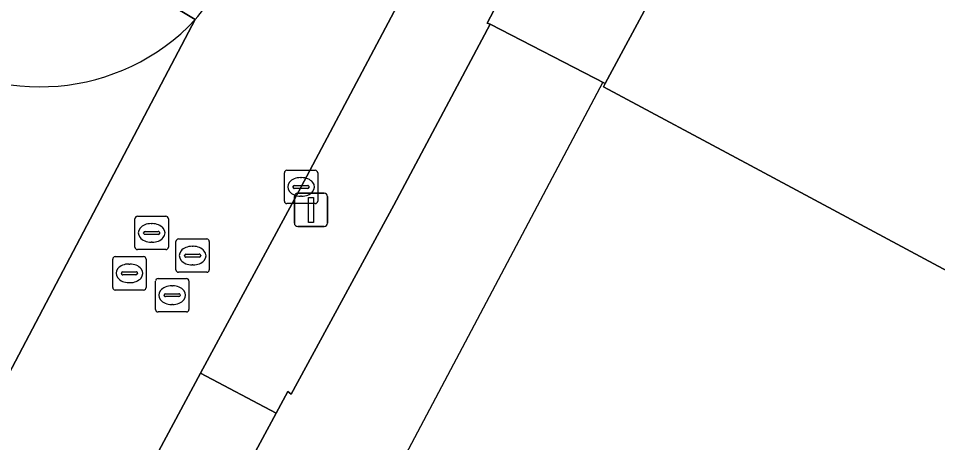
# Model space of a CAD drawing. Extents: x 159262 to 160143, y 383399 to 384319.
# Drawn here: x 159921.36 to 159948.94, y 383816.33 to 383829.05 of the extents above; entities that cross this region are included whole.
import ezdxf

# ---------------------------------------------------------------- set-up
doc = ezdxf.new("R2010")
doc.units = 0
for name, color, linetype in [('IMGEO_Erf', 7, 'Continuous'), ('IMGEO_Groenvoorziening', 7, 'Continuous'), ('IMGEO_Hek', 7, 'Continuous'), ('IMGEO_Kolk', 7, 'Continuous'), ('IMGEO_Lichtmast', 7, 'Continuous'), ('IMGEO_Pand', 7, 'Continuous'), ('IMGEO_Rijbaan_lokaal_open', 7, 'Continuous'), ('IMGEO_Rioolput', 7, 'Continuous'), ('IMGEO_Voetpad_open', 7, 'Continuous')]:
    doc.layers.add(name, color=color, linetype=linetype)

msp = doc.modelspace()

# ---------------------------------------------------------------- linework, layer by layer
at = {"layer": 'IMGEO_Erf'}
msp.add_lwpolyline([(159976.813, 383815.177), (159962.695, 383822.751), (159959.141, 383816.156), (159943.325, 383824.634), (159938.917, 383826.997), (159938.972, 383827.099), (159935.518, 383828.873), (159932.625, 383823.445), (159929.551, 383817.783), (159929.446, 383817.857), (159929.096, 383817.206), (159927.253, 383813.776)], dxfattribs=at)
at = {"layer": 'IMGEO_Groenvoorziening'}
msp.add_lwpolyline([(159942.738, 383834.101), (159939.322, 383835.983), (159938.488, 383834.426), (159938.364, 383834.487), (159935.424, 383828.904), (159935.518, 383828.873), (159938.972, 383827.099)], close=True, dxfattribs=at)
msp.add_lwpolyline([(159927.068, 383833.525), (159926.749, 383833.42), (159924.973, 383830.037), (159926.669, 383829.015)], dxfattribs=at)
msp.add_arc((159920.271, 383834.411), 8.37, 319.8552, 332.7816, dxfattribs=at)
at = {"layer": 'IMGEO_Hek'}
msp.add_lwpolyline([(159938.896, 383827.139), (159932.975, 383815.963)], dxfattribs=at)
at = {"layer": 'IMGEO_Kolk'}
for p, q in [((159929.344, 383823.568), (159929.344, 383824.42)), ((159929.419, 383824.494), (159930.271, 383824.494)), ((159929.832, 383824.274), (159929.857, 383824.274)), ((159930.345, 383824.42), (159930.345, 383823.568)), ((159929.603, 383823.988), (159929.603, 383824)), ((159929.646, 383824.037), (159930.044, 383824.037)), ((159930.087, 383824), (159930.087, 383823.988)), ((159930.041, 383823.951), (159929.643, 383823.951)), ((159929.855, 383823.714), (159929.83, 383823.714)), ((159930.271, 383823.494), (159929.419, 383823.494))]:
    msp.add_line(p, q, dxfattribs=at)
for points in [[(159929.344, 383823.568), (159929.344, 383824.42)], [(159929.419, 383824.494), (159930.271, 383824.494)], [(159930.345, 383824.42), (159930.345, 383823.568)], [(159930.271, 383823.494), (159929.419, 383823.494)]]:
    msp.add_lwpolyline(points, dxfattribs=at)
for centre, radius, start, end in [((159929.421, 383824.418), 0.0765, 91.552, 178.448), ((159929.421, 383824.418), 0.0765, 91.552, 178.448), ((159930.269, 383824.418), 0.0765, 1.552, 88.448), ((159930.269, 383824.418), 0.0765, 1.552, 88.448), ((159929.643, 383823.997), 0.0403, 85.8775, 175.7526), ((159929.64, 383823.987), 0.0366, 178.938, 274.7102), ((159930.044, 383823.994), 0.043, 264.8664, 352.4533), ((159930.048, 383823.999), 0.0386, 1.7309, 96.639), ((159929.421, 383823.57), 0.0765, 181.552, 268.448), ((159929.421, 383823.57), 0.0765, 181.552, 268.448), ((159930.269, 383823.57), 0.0765, 271.552, 358.448), ((159930.269, 383823.57), 0.0765, 271.552, 358.448)]:
    msp.add_arc(centre, radius, start, end, dxfattribs=at)
for centre, major_axis, ratio, start_param, end_param in [((159929.831, 383823.994), (-0.387, 0.002), 0.722429, 4.712389, 7.853982), ((159929.856, 383823.994), (-0.39, 0.002), 0.717154, 1.570796, 4.712389)]:
    msp.add_ellipse(centre, major_axis=major_axis, ratio=ratio, start_param=start_param, end_param=end_param, dxfattribs=at)
at = {"layer": 'IMGEO_Lichtmast'}
for p, q in [((159929.645, 383822.906), (159929.645, 383823.706)), ((159929.645, 383823.706), (159929.645, 383822.906)), ((159929.745, 383823.806), (159930.535, 383823.806)), ((159930.535, 383823.806), (159929.745, 383823.806)), ((159930.635, 383823.706), (159930.635, 383822.906)), ((159930.635, 383822.906), (159930.635, 383823.706)), ((159930.535, 383822.806), (159929.745, 383822.806)), ((159929.745, 383822.806), (159930.535, 383822.806))]:
    msp.add_line(p, q, dxfattribs=at)
msp.add_lwpolyline([(159930.065, 383823.681), (159930.215, 383823.681), (159930.215, 383822.931), (159930.065, 383822.931), (159930.065, 383823.681)], dxfattribs=at)
for centre, start, end in [((159929.745, 383823.706), 90, 180), ((159929.745, 383823.706), 90, 180), ((159930.535, 383823.706), 0, 90), ((159930.535, 383823.706), 360, 90), ((159929.745, 383822.906), 180, 270), ((159929.745, 383822.906), 180, 270), ((159930.535, 383822.906), 270, 0), ((159930.535, 383822.906), 270, 0)]:
    msp.add_arc(centre, 0.1, start, end, dxfattribs=at)
at = {"layer": 'IMGEO_Pand'}
msp.add_lwpolyline([(160000.004, 383862.31), (159996.297, 383864.172), (159997.453, 383866.309), (159994.592, 383867.874), (159992.772, 383868.869), (159988.43, 383871.244), (159988.312, 383871.308), (159987.985, 383870.712), (159982.897, 383873.44), (159973.382, 383878.542), (159968.151, 383881.346), (159964.333, 383874.249), (159948.506, 383844.824), (159945.767, 383839.733), (159942.738, 383834.101), (159938.972, 383827.099), (159938.917, 383826.997), (159943.325, 383824.634), (159959.141, 383816.156), (159962.695, 383822.751), (159976.813, 383815.177)], dxfattribs=at)
at = {"layer": 'IMGEO_Rijbaan_lokaal_open'}
for points in [[(159925.576, 383816.083), (159926.828, 383818.404), (159929.845, 383823.994), (159932.902, 383829.761)], [(159926.669, 383829.015), (159921.075, 383818.384)], [(159921.075, 383818.384), (159926.669, 383829.015)]]:
    msp.add_lwpolyline(points, dxfattribs=at)
for centre, radius, start, end in [((159920.271, 383834.411), 8.37, 319.8552, 332.7816), ((159922.019, 383833.372), 6.373, 232.7905, 316.8617)]:
    msp.add_arc(centre, radius, start, end, dxfattribs=at)
at = {"layer": 'IMGEO_Rioolput'}
for p, q in [((159924.862, 383822.189), (159924.862, 383823.041)), ((159924.937, 383823.115), (159925.789, 383823.115)), ((159925.35, 383822.895), (159925.375, 383822.895)), ((159925.863, 383823.041), (159925.863, 383822.189)), ((159925.121, 383822.609), (159925.121, 383822.621)), ((159925.164, 383822.658), (159925.562, 383822.658)), ((159925.605, 383822.621), (159925.605, 383822.609)), ((159925.559, 383822.572), (159925.161, 383822.572)), ((159925.373, 383822.335), (159925.348, 383822.335)), ((159926.091, 383821.508), (159926.091, 383822.36)), ((159926.166, 383822.434), (159927.018, 383822.434)), ((159927.092, 383822.36), (159927.092, 383821.508)), ((159925.789, 383822.115), (159924.937, 383822.115)), ((159926.579, 383822.214), (159926.604, 383822.214)), ((159924.194, 383820.977), (159924.194, 383821.829)), ((159924.269, 383821.903), (159925.121, 383821.903)), ((159925.195, 383821.829), (159925.195, 383820.977)), ((159926.35, 383821.928), (159926.35, 383821.94)), ((159926.788, 383821.891), (159926.39, 383821.891)), ((159926.393, 383821.977), (159926.791, 383821.977)), ((159926.834, 383821.94), (159926.834, 383821.928)), ((159924.682, 383821.683), (159924.707, 383821.683)), ((159926.602, 383821.654), (159926.577, 383821.654)), ((159924.453, 383821.397), (159924.453, 383821.409)), ((159924.891, 383821.36), (159924.493, 383821.36)), ((159924.496, 383821.446), (159924.894, 383821.446)), ((159924.937, 383821.409), (159924.937, 383821.397)), ((159925.553, 383821.247), (159926.405, 383821.247)), ((159927.018, 383821.434), (159926.166, 383821.434)), ((159924.705, 383821.123), (159924.68, 383821.123)), ((159925.478, 383820.321), (159925.478, 383821.173)), ((159925.966, 383821.027), (159925.991, 383821.027)), ((159926.479, 383821.173), (159926.479, 383820.321)), ((159925.121, 383820.903), (159924.269, 383820.903)), ((159925.737, 383820.741), (159925.737, 383820.753)), ((159926.175, 383820.704), (159925.777, 383820.704)), ((159925.78, 383820.79), (159926.178, 383820.79)), ((159926.221, 383820.753), (159926.221, 383820.741)), ((159925.989, 383820.467), (159925.964, 383820.467)), ((159926.405, 383820.247), (159925.553, 383820.247))]:
    msp.add_line(p, q, dxfattribs=at)
for points in [[(159924.862, 383822.189), (159924.862, 383823.041)], [(159924.937, 383823.115), (159925.789, 383823.115)], [(159925.863, 383823.041), (159925.863, 383822.189)], [(159926.091, 383821.508), (159926.091, 383822.36)], [(159926.166, 383822.434), (159927.018, 383822.434)], [(159927.092, 383822.36), (159927.092, 383821.508)], [(159925.789, 383822.115), (159924.937, 383822.115)], [(159924.194, 383820.977), (159924.194, 383821.829)], [(159924.269, 383821.903), (159925.121, 383821.903)], [(159925.195, 383821.829), (159925.195, 383820.977)], [(159925.553, 383821.247), (159926.405, 383821.247)], [(159927.018, 383821.434), (159926.166, 383821.434)], [(159925.478, 383820.321), (159925.478, 383821.173)], [(159926.479, 383821.173), (159926.479, 383820.321)], [(159925.121, 383820.903), (159924.269, 383820.903)], [(159926.405, 383820.247), (159925.553, 383820.247)]]:
    msp.add_lwpolyline(points, dxfattribs=at)
for centre, radius, start, end in [((159924.939, 383823.039), 0.0765, 91.552, 178.448), ((159924.939, 383823.039), 0.0765, 91.552, 178.448), ((159925.787, 383823.039), 0.0765, 1.552, 88.448), ((159925.787, 383823.039), 0.0765, 1.552, 88.448), ((159925.161, 383822.618), 0.0403, 85.8775, 175.7526), ((159925.158, 383822.608), 0.0366, 178.938, 274.7102), ((159925.562, 383822.615), 0.043, 264.8664, 352.4533), ((159925.566, 383822.62), 0.0386, 1.7309, 96.639), ((159926.168, 383822.358), 0.0765, 91.552, 178.448), ((159926.168, 383822.358), 0.0765, 91.552, 178.448), ((159927.016, 383822.358), 0.0765, 1.552, 88.448), ((159927.016, 383822.358), 0.0765, 1.552, 88.448), ((159924.939, 383822.191), 0.0765, 181.552, 268.448), ((159924.939, 383822.191), 0.0765, 181.552, 268.448), ((159925.787, 383822.191), 0.0765, 271.552, 358.448), ((159925.787, 383822.191), 0.0765, 271.552, 358.448), ((159924.271, 383821.827), 0.0765, 91.552, 178.448), ((159924.271, 383821.827), 0.0765, 91.552, 178.448), ((159925.119, 383821.827), 0.0765, 1.552, 88.448), ((159925.119, 383821.827), 0.0765, 1.552, 88.448), ((159926.39, 383821.937), 0.0403, 85.8775, 175.7526), ((159926.387, 383821.927), 0.0366, 178.938, 274.7102), ((159926.791, 383821.934), 0.043, 264.8664, 352.4533), ((159926.795, 383821.939), 0.0386, 1.7309, 96.639), ((159926.168, 383821.51), 0.0765, 181.552, 268.448), ((159926.168, 383821.51), 0.0765, 181.552, 268.448), ((159927.016, 383821.51), 0.0765, 271.552, 358.448), ((159927.016, 383821.51), 0.0765, 271.552, 358.448), ((159924.493, 383821.406), 0.0403, 85.8775, 175.7526), ((159924.49, 383821.396), 0.0366, 178.938, 274.7102), ((159924.894, 383821.403), 0.043, 264.8664, 352.4533), ((159924.898, 383821.408), 0.0386, 1.7309, 96.639), ((159925.555, 383821.171), 0.0765, 91.552, 178.448), ((159925.555, 383821.171), 0.0765, 91.552, 178.448), ((159926.403, 383821.171), 0.0765, 1.552, 88.448), ((159926.403, 383821.171), 0.0765, 1.552, 88.448), ((159924.271, 383820.979), 0.0765, 181.552, 268.448), ((159924.271, 383820.979), 0.0765, 181.552, 268.448), ((159925.119, 383820.979), 0.0765, 271.552, 358.448), ((159925.119, 383820.979), 0.0765, 271.552, 358.448), ((159925.777, 383820.75), 0.0403, 85.8775, 175.7526), ((159925.774, 383820.74), 0.0366, 178.938, 274.7102), ((159926.178, 383820.747), 0.043, 264.8664, 352.4533), ((159926.182, 383820.752), 0.0386, 1.7309, 96.639), ((159925.555, 383820.323), 0.0765, 181.552, 268.448), ((159925.555, 383820.323), 0.0765, 181.552, 268.448), ((159926.403, 383820.323), 0.0765, 271.552, 358.448), ((159926.403, 383820.323), 0.0765, 271.552, 358.448)]:
    msp.add_arc(centre, radius, start, end, dxfattribs=at)
for centre, major_axis, ratio, start_param, end_param in [((159925.349, 383822.615), (-0.387, 0.002), 0.722429, 4.712389, 7.853982), ((159925.374, 383822.615), (-0.39, 0.002), 0.717154, 1.570796, 4.712389), ((159926.578, 383821.934), (-0.387, 0.002), 0.722429, 4.712389, 7.853982), ((159926.603, 383821.934), (-0.39, 0.002), 0.717154, 1.570796, 4.712389), ((159924.681, 383821.403), (-0.387, 0.002), 0.722429, 4.712389, 7.853982), ((159924.706, 383821.403), (-0.39, 0.002), 0.717154, 1.570796, 4.712389), ((159925.965, 383820.747), (-0.387, 0.002), 0.722429, 4.712389, 7.853982), ((159925.99, 383820.747), (-0.39, 0.002), 0.717154, 1.570796, 4.712389)]:
    msp.add_ellipse(centre, major_axis=major_axis, ratio=ratio, start_param=start_param, end_param=end_param, dxfattribs=at)
at = {"layer": 'IMGEO_Voetpad_open'}
for points in [[(159932.902, 383829.761), (159929.845, 383823.994), (159926.828, 383818.404), (159929.096, 383817.206), (159929.446, 383817.857), (159929.551, 383817.783), (159932.625, 383823.445), (159935.518, 383828.873), (159935.424, 383828.904), (159938.364, 383834.487), (159938.488, 383834.426), (159939.322, 383835.983), (159942.293, 383841.527), (159945.085, 383846.649), (159960.905, 383876.134)], [(159926.669, 383829.015), (159924.973, 383830.037), (159922.785, 383831.084), (159920.111, 383832.524), (159915.033, 383835.258), (159910.031, 383837.951), (159905.03, 383840.644), (159900.029, 383843.337)], [(159917.255, 383794.936), (159917.651, 383795.656), (159918.288, 383796.839), (159925.318, 383809.9), (159927.355, 383813.697), (159927.253, 383813.776), (159929.096, 383817.206), (159926.828, 383818.404), (159925.576, 383816.083), (159926.013, 383815.836), (159923.116, 383810.395), (159922.787, 383810.284)]]:
    msp.add_lwpolyline(points, dxfattribs=at)
msp.add_arc((159922.019, 383833.372), 6.373, 232.7905, 316.8617, dxfattribs=at)

doc.saveas('drawing.dxf')
